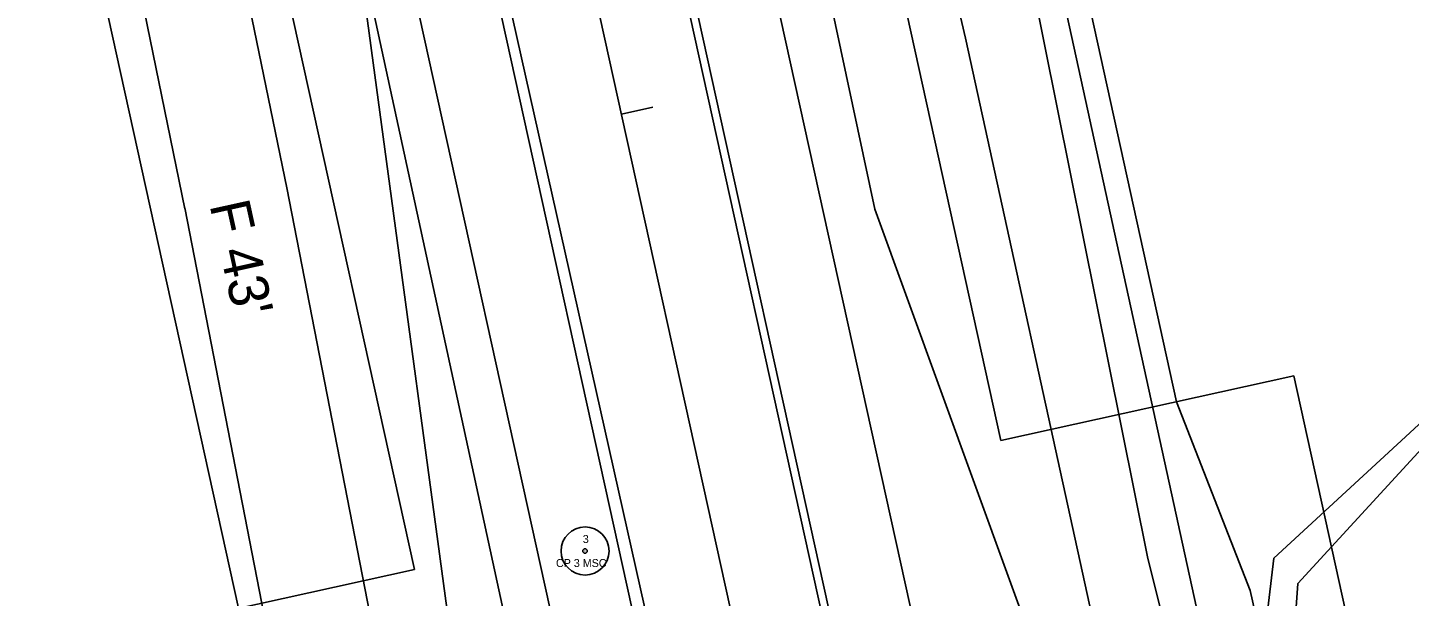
# Model space of a CAD drawing. Extents: x 2519952 to 2531965, y 848341 to 887632.
# Drawn here: x 2527001.1 to 2527173.7, y 858111.1 to 858182.1 of the extents above; entities that cross this region are included whole.
import ezdxf

# ---------------------------------------------------------------- set-up
doc = ezdxf.new("R2010")
doc.units = 0
for name, color, linetype in [('RD_EV_JW', 7, 'Continuous'), ('RD_EX_DV_Prop', 7, 'Continuous'), ('RD_EX_H2O', 7, 'Continuous'), ('RD_EX_Misc', 7, 'Continuous'), ('RD_EX_Road', 7, 'Continuous'), ('RD_EX_RW', 7, 'Continuous'), ('RD_EX_VEG', 7, 'Continuous'), ('RD_HC_Cl', 7, 'Continuous'), ('RD_HC_Data', 7, 'Continuous'), ('RD_HC_Data_Tic', 7, 'Continuous'), ('RD_HC_txCode', 7, 'Continuous'), ('RD_PD_BCA', 7, 'Continuous'), ('RD_PD_CstnLmt', 7, 'Continuous'), ('RD_PD_DR_ErosCtrl', 7, 'Continuous'), ('RD_PD_Final_TrvlWay', 7, 'Continuous'), ('RD_PD_GR', 7, 'Continuous'), ('RD_PD_RW', 7, 'Continuous'), ('RD_SMD_Locator', 7, 'Continuous')]:
    doc.layers.add(name, color=color, linetype=linetype)

msp = doc.modelspace()

# ---------------------------------------------------------------- linework, layer by layer
at = {"layer": 'RD_EV_JW'}
for points in [[(2527090.29, 857987.95), (2527069.7, 858002.95), (2527059.66, 858063.69), (2527039.72, 858211.39), (2527027.21, 858265.11), (2527004.05, 858352.54), (2526986.72, 858418.16), (2526969.94, 858464.79), (2526912.78, 858580.83), (2526868.33, 858547.09), (2526823.54, 858500.89)], [(2527090.29, 857987.95), (2527137.33, 858003.13), (2527151.03, 858032.56), (2527131.97, 858090.47), (2527106.93, 858159.48), (2527077.31, 858298.24), (2527059.8, 858370.79), (2527037.76, 858471.22), (2527027.83, 858515.94), (2527056.95, 858519.73), (2527086.42, 858525.67)]]:
    msp.add_lwpolyline(points, dxfattribs=at)
at = {"layer": 'RD_EX_DV_Prop'}
for p, q in [((2527006.91, 858656.18), (2527122.65, 858130.58)), ((2526999.83, 858339.55), (2527049.4, 858114.45)), ((2527122.65, 858130.58), (2527159.27, 858138.64)), ((2527159.27, 858138.64), (2527223.78, 857845.66)), ((2527049.4, 858114.45), (2527012.78, 858106.38))]:
    msp.add_line(p, q, dxfattribs=at)
at = {"layer": 'RD_EX_H2O'}
msp.add_lwpolyline([(2527393.97, 858019.07), (2527365.49, 858067.7), (2527386.34, 858106.64), (2527361.07, 858145.55), (2527312.37, 858180.22), (2527269.73, 858165.74), (2527233.96, 858158.93), (2527204.1, 858126.02), (2527179.44, 858134.16), (2527159.78, 858112.72), (2527156.05, 858060.53)], dxfattribs=at)
at = {"layer": 'RD_EX_Misc'}
msp.add_lwpolyline([(2527395.42, 858019.27), (2527366.42, 858068.07), (2527387.06, 858106.98), (2527368.64, 858137.09), (2527362.04, 858146.48), (2527312.65, 858181.9), (2527269.36, 858167.19), (2527233.25, 858160.16), (2527203.98, 858126.59), (2527179.08, 858136.43), (2527156.77, 858115.85), (2527150.5, 858063.2)], dxfattribs=at)
at = {"layer": 'RD_EX_Road'}
for p, q in [((2527100.36, 858108.71), (2527080.47, 858198.84)), ((2527079.44, 858104.09), (2527059.14, 858194.55))]:
    msp.add_line(p, q, dxfattribs=at)
at = {"layer": 'RD_EX_RW'}
for p, q in [((2527006.91, 858656.18), (2527122.65, 858130.57)), ((2526999.83, 858339.55), (2527049.4, 858114.45)), ((2527122.65, 858130.57), (2527159.27, 858138.64)), ((2527159.27, 858138.64), (2527223.79, 857845.66)), ((2527012.78, 858106.38), (2527049.4, 858114.45))]:
    msp.add_line(p, q, dxfattribs=at)
at = {"layer": 'RD_EX_VEG'}
for points in [[(2527154.74, 858060.93), (2527140.99, 858116.02), (2527062.14, 858508.14), (2527016.23, 858730.15)], [(2527078.93, 858011.98), (2527061.98, 858102.49), (2527020.74, 858292.87), (2526968.63, 858454.95)]]:
    msp.add_lwpolyline(points, dxfattribs=at)
at = {"layer": 'RD_HC_Cl'}
msp.add_line((2526970.28, 858648.12), (2527526.88, 856120.48), dxfattribs=at)
at = {"layer": 'RD_HC_Data'}
for radius in [3, 0.282]:
    msp.add_circle((2527070.72, 858116.76), radius, dxfattribs=at)
at = {"layer": 'RD_HC_Data_Tic'}
msp.add_line((2527075.27, 858171.34), (2527079.18, 858172.2), dxfattribs=at)
at = {"layer": 'RD_PD_BCA'}
for p, q in [((2527144.62, 858135.41), (2527153.82, 858111.84)), ((2527153.82, 858111.84), (2527159.17, 858087.39))]:
    msp.add_line(p, q, dxfattribs=at)
at = {"layer": 'RD_PD_CstnLmt'}
for p, q in [((2527095.71, 858278.24), (2527118.26, 858180.81)), ((2527013.38, 858260.11), (2527033.47, 858162.13)), ((2527118.26, 858180.81), (2527139.63, 858083.12)), ((2527033.47, 858162.13), (2527052.63, 858063.96))]:
    msp.add_line(p, q, dxfattribs=at)
at = {"layer": 'RD_PD_DR_ErosCtrl'}
for p, q in [((2527000.64, 858257.49), (2527020.73, 858159.52)), ((2527130.96, 858183.58), (2527152.33, 858085.89)), ((2527020.71, 858159.64), (2527039.87, 858061.47))]:
    msp.add_line(p, q, dxfattribs=at)
at = {"layer": 'RD_PD_Final_TrvlWay'}
for p, q in [((2527070.86, 858247.17), (2527345.05, 857002)), ((2527047.42, 858242), (2527321.61, 856996.84))]:
    msp.add_line(p, q, dxfattribs=at)
at = {"layer": 'RD_PD_GR'}
for p, q in [((2527071.22, 858292.04), (2527119.61, 858072.31)), ((2527076.64, 858062.85), (2527028.25, 858282.58))]:
    msp.add_line(p, q, dxfattribs=at)
at = {"layer": 'RD_PD_RW'}
for p, q in [((2527096.23, 858355.15), (2527144.62, 858135.41)), ((2526979.04, 858329.34), (2527027.43, 858109.61))]:
    msp.add_line(p, q, dxfattribs=at)
at = {"layer": 'RD_SMD_Locator'}
for centre in [(2527106.93, 858159.48), (2527070.72, 858116.76), (2527140.99, 858116.02), (2527156.77, 858115.85), (2527159.78, 858112.72)]:
    msp.add_circle(centre, 0.001, dxfattribs=at)

# ---------------------------------------------------------------- texts
at = {"layer": 'RD_HC_txCode'}
for s, p in [('3', (2527070.44, 858117.76)), ('CP 3 MSC', (2527067.09, 858114.76))]:
    msp.add_text(s, height=1, dxfattribs=at).set_placement(p)
at = {"layer": 'RD_PD_CstnLmt'}
msp.add_text("F 43'", height=5, rotation=282.4185, dxfattribs=at).set_placement((2527023.8, 858160.01))

doc.saveas('drawing.dxf')
